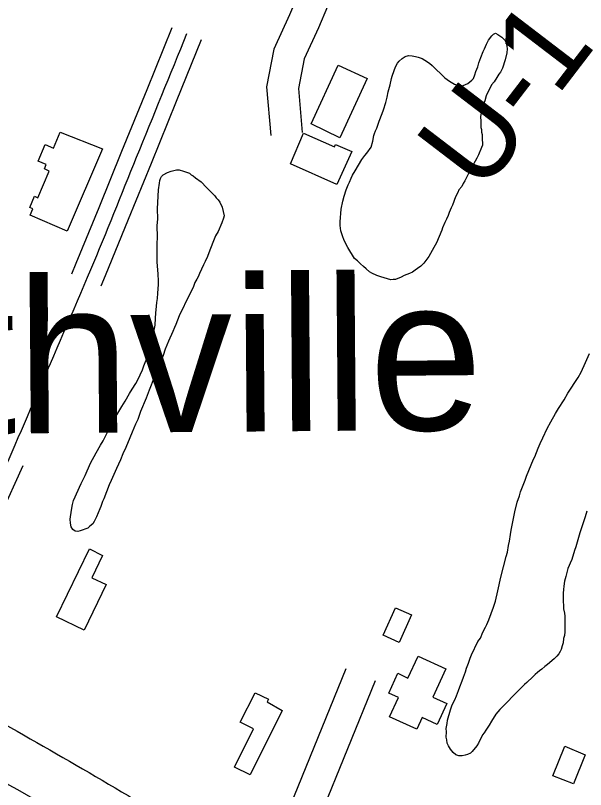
# Model space of a CAD drawing. Extents: x 3887375 to 3925618, y 296674 to 322633.
# Drawn here: x 3892222 to 3892762, y 310800 to 311534 of the extents above; entities that cross this region are included whole.
import ezdxf

# ---------------------------------------------------------------- set-up
doc = ezdxf.new("R2010")
doc.units = 0
for name, color, linetype in [('V-BLDG-OTLN', 7, 'Continuous'), ('V-RIVR-EDGE', 7, 'Continuous'), ('V-RIVR-RANG-IDEN', 7, 'Continuous'), ('V-ROAD-CNTR', 7, 'Continuous'), ('V-SITE-VEGE', 7, 'Continuous'), ('V-TOPO-GNAM-IDEN', 7, 'Continuous')]:
    doc.layers.add(name, color=color, linetype=linetype)

msp = doc.modelspace()

# ---------------------------------------------------------------- linework, layer by layer
at = {"layer": 'V-BLDG-OTLN'}
for points in [[(3892502.47, 311430.81), (3892527.84, 311486.29), (3892555.35, 311473.71), (3892529.61, 311417.43)], [(3892304.85, 311407.1), (3892271.52, 311329.15), (3892236.31, 311344.21), (3892238.87, 311350.19), (3892236, 311351.42), (3892240.62, 311362.2), (3892243.73, 311360.87), (3892254.51, 311386.07), (3892249.87, 311388.06), (3892251.66, 311392.25), (3892243.91, 311395.56), (3892250.56, 311411.11), (3892258.4, 311407.75), (3892264.85, 311422.84)], [(3892495.1, 311422.14), (3892524.5, 311408.94), (3892525.57, 311411.33), (3892540.76, 311404.51), (3892526.72, 311373.25), (3892482.76, 311393)], [(3892292.39, 311028.28), (3892304.87, 311022.01), (3892294.67, 311000.78), (3892308.29, 310994.24), (3892287.55, 310951.1), (3892261.35, 310963.69)], [(3892570.68, 310946.39), (3892582.27, 310972.38), (3892597.4, 310965.63), (3892585.73, 310939.48)], [(3892594.07, 310905.7), (3892603.59, 310926.51), (3892629.75, 310914.55), (3892617.51, 310887.76), (3892630.71, 310881.73), (3892621.59, 310861.79), (3892607.46, 310868.24), (3892602.43, 310857.23), (3892576.63, 310869.01), (3892584.95, 310887.21), (3892575.81, 310891.38), (3892584.46, 310910.31)], [(3892475.04, 310875.04), (3892444.73, 310814.1), (3892429.89, 310821.48), (3892447.85, 310857.6), (3892435.31, 310863.83), (3892449.25, 310891.88), (3892461.88, 310885.61), (3892460.7, 310883.23)], [(3892742.42, 310841.36), (3892761.71, 310833.11), (3892750.73, 310805.51), (3892731.23, 310813.27)]]:
    msp.add_lwpolyline(points, close=True, dxfattribs=at)
at = {"layer": 'V-RIVR-EDGE'}
msp.add_spline([(3891467.98, 312833.96), (3891486.98, 312822.05), (3891534.01, 312792.8), (3891594.13, 312753.8), (3891650.38, 312718.69), (3891687.23, 312694.81), (3891715.84, 312678.71), (3891775.97, 312641.17), (3891829.3, 312607.04), (3891872.45, 312576.34), (3891897.65, 312554.91), (3891920.44, 312540.28), (3891948.54, 312515.93), (3892002.83, 312474.52), (3892042.08, 312440.43), (3892073.59, 312415.58), (3892102.19, 312395.6), (3892133.21, 312371.24), (3892200.11, 312321.54), (3892242.77, 312292.79), (3892291.73, 312258.18), (3892341.66, 312219.21), (3892369.29, 312198.26), (3892390.13, 312181.21), (3892413.88, 312163.18), (3892453.63, 312136.38), (3892487.09, 312113.47), (3892521.99, 312087.64), (3892554.96, 312065.22), (3892591.32, 312042.31), (3892628.16, 312015.99), (3892662.1, 311994.06), (3892686.84, 311979.91), (3892764.9, 311931.15), (3892805.14, 311902.89), (3892836.17, 311880.47), (3892877.86, 311852.69), (3892924.41, 311821.49), (3892965.13, 311793.23), (3893024.77, 311754.23), (3893079.06, 311715.73), (3893108.15, 311694.29), (3893146.45, 311668.94), (3893184.74, 311638.74), (3893227.88, 311606.09), (3893285.08, 311562.73), (3893338.89, 311523.75), (3893381.55, 311493.05), (3893441.66, 311449.68), (3893482.38, 311419.95), (3893505.63, 311395.61), (3893524.53, 311379.05), (3893555.07, 311358.1), (3893588.51, 311330.33), (3893620.5, 311305.49), (3893676.23, 311256.3), (3893730.02, 311212.46), (3893771.69, 311174.96), (3893804.16, 311145.26), (3893965.04, 311005.48), (3893991.69, 310979.19), (3894015.41, 310950.48), (3894041.09, 310924.19), (3894068.7, 310897.9)], degree=3, dxfattribs=at)
at = {"layer": 'V-ROAD-CNTR'}
for points in [[(3892653.42, 311789.44), (3892633.21, 311772.21), (3892605.79, 311746.62), (3892579.59, 311718.63), (3892542.28, 311666.44), (3892516.84, 311614.88), (3892498.98, 311574.38), (3892481.93, 311534.01), (3892467.13, 311501.72), (3892460.06, 311465.88), (3892464.09, 311419.86)], [(3892678.71, 311771.58), (3892653.19, 311749.82), (3892627, 311725.37), (3892602.84, 311699.57), (3892568.11, 311650.98), (3892544.03, 311602.19), (3892526.53, 311562.49), (3892509.39, 311521.92), (3892495.87, 311492.44), (3892490.31, 311464.26), (3892493.97, 311422.48)], [(3892275.81, 311288.84), (3892279.99, 311298.69), (3892301.67, 311351.72), (3892323.3, 311404.88), (3892347.11, 311463.51), (3892370.93, 311522.14)], [(3892303.5, 311277.3), (3892307.69, 311287.15), (3892329.45, 311340.4), (3892351.09, 311393.58), (3892374.91, 311452.22), (3892398.73, 311510.85)], [(3892129.27, 310908.06), (3892158.22, 310960.85), (3892184.33, 311010.05), (3892208.72, 311060.27), (3892229.75, 311107.13)], [(3892462.17, 310712.13), (3892482.6, 310784.31), (3892535.61, 310914.75)], [(3892488.31, 310694.31), (3892511.02, 310774.54), (3892563.4, 310903.46)]]:
    msp.add_lwpolyline(points, dxfattribs=at)
for points in [[(3891930.71, 312305.17), (3892016.94, 312237.42), (3892090.97, 312173.45), (3892154.3, 312132.93), (3892292.49, 312039.88), (3892440.64, 311937.24), (3892591.28, 311832.93), (3892771.43, 311706.32), (3892952.89, 311582.91), (3893068.84, 311500.71)], [(3892116.12, 310915.27), (3892145.02, 310967.97), (3892195.12, 311066.62), (3892242.62, 311173.92), (3892293.84, 311292.92), (3892337.19, 311399.23), (3892384.83, 311516.5)], [(3892758.5, 310449.7), (3892594.23, 310564.37), (3892434.65, 310672.63), (3892298.28, 310757), (3892167.21, 310832.28), (3892039.45, 310902.69), (3891852.72, 310999.46), (3891753.68, 311046), (3891612.26, 311110.37)], [(3891784.41, 311083.7), (3891956.58, 310999.56), (3892130.27, 310907.53), (3892329.08, 310794.4), (3892484.34, 310697.06), (3892689.4, 310553.34), (3892788.2, 310483.41)]]:
    msp.add_spline(points, degree=3, dxfattribs=at)
at = {"layer": 'V-SITE-VEGE'}
for points in [[(3892658.27, 311480.33), (3892660.08, 311484.84), (3892661.12, 311488.54), (3892662.94, 311493.58), (3892665.28, 311499.4), (3892666.58, 311502.05), (3892668.4, 311506.3), (3892670.23, 311510.01), (3892673.37, 311514.26), (3892674.95, 311515.85), (3892676.79, 311516.66), (3892679.18, 311515.35), (3892682.89, 311513), (3892686.08, 311509.85), (3892687.16, 311507.48), (3892687.71, 311504.31), (3892687.99, 311501.93), (3892687.48, 311497.96), (3892686.21, 311491.35), (3892683.61, 311483.67), (3892681.52, 311479.69), (3892679.95, 311477.83), (3892678.12, 311474.65), (3892675.51, 311470.67), (3892673.15, 311467.74), (3892671.84, 311465.09), (3892669.76, 311460.85), (3892668.19, 311457.41), (3892666.9, 311452.64), (3892665.6, 311449.72), (3892664.57, 311445.76), (3892663.79, 311443.37), (3892662.77, 311437.55), (3892663.06, 311433.32), (3892663.1, 311427.51), (3892663.65, 311425.4), (3892663.66, 311423.02), (3892664.21, 311420.65), (3892664.22, 311418.01), (3892664.54, 311410.61)], [(3892664.54, 311410.61), (3892663.76, 311408.49), (3892660.89, 311401.6), (3892659.33, 311398.41), (3892653.32, 311387.54), (3892647.84, 311376.94), (3892646.27, 311374.28), (3892644.97, 311371.63), (3892642.35, 311368.18), (3892641.31, 311365.79), (3892638.96, 311361.55), (3892636.1, 311353.87), (3892634.8, 311351.22), (3892632.98, 311346.98), (3892632.2, 311344.06), (3892630.64, 311340.62), (3892628.81, 311337.44), (3892626.73, 311332.4), (3892626.21, 311330.02), (3892621.01, 311318.09), (3892618.66, 311313.59), (3892613.69, 311305.1), (3892608.98, 311298.72), (3892606.09, 311296.06), (3892603.2, 311293.66), (3892600.83, 311292.06), (3892598.2, 311290.46), (3892595.56, 311289.12), (3892590.56, 311287.24), (3892587.66, 311285.64), (3892582.39, 311283.22), (3892580.01, 311283.21), (3892577.9, 311282.93), (3892568.37, 311285.77), (3892564.66, 311287.07), (3892559.89, 311289.42), (3892557.5, 311290.72), (3892554.31, 311293.35), (3892551.92, 311295.71), (3892548.99, 311298.33), (3892546.33, 311300.96), (3892543.41, 311303.32), (3892537, 311313.58), (3892533.78, 311320.43), (3892531.91, 311324.65), (3892530.55, 311329.39), (3892529.99, 311334.41), (3892529.97, 311338.11), (3892530.95, 311350.01), (3892532.22, 311357.68), (3892533.78, 311362.18), (3892535.59, 311368.28), (3892537.41, 311373.04), (3892538.71, 311375.43), (3892540.27, 311379.4), (3892541.57, 311382.32), (3892544.19, 311386.3), (3892550.46, 311396.91), (3892553.34, 311400.89), (3892555.18, 311403.02), (3892559.1, 311408.86), (3892560.65, 311414.42), (3892561.68, 311419.71), (3892562.46, 311421.57), (3892563.23, 311424.21), (3892564.54, 311426.87), (3892566.87, 311433.49), (3892569.73, 311440.64), (3892570.77, 311444.08), (3892573.1, 311450.97), (3892574.39, 311456.26), (3892575.41, 311461.03), (3892577.22, 311467.91), (3892578.5, 311473.73), (3892579.01, 311475.85), (3892580.83, 311481.41), (3892582.39, 311484.85), (3892584.22, 311488.3), (3892585.79, 311490.16), (3892588.42, 311492.83), (3892591.31, 311494.69), (3892594.48, 311495.51), (3892597.92, 311495.26), (3892601.09, 311494.76), (3892603.74, 311493.98), (3892607.45, 311492.68), (3892610.1, 311491.12), (3892614.34, 311488.24), (3892617, 311486.14), (3892628.97, 311474.33), (3892633.22, 311471.18), (3892637.99, 311468.57), (3892640.64, 311467.53), (3892644.08, 311466.76), (3892646.2, 311467.04), (3892650.68, 311468.92), (3892652.52, 311470.52), (3892654.62, 311472.11), (3892655.93, 311473.71), (3892657.49, 311477.16), (3892658.27, 311480.33)], [(3892356.66, 311330.37), (3892356.64, 311334.34), (3892357.12, 311340.94), (3892357.06, 311350.46), (3892357.74, 311368.17), (3892358.75, 311374.52), (3892359, 311377.16), (3892359.78, 311379.02), (3892360.82, 311380.87), (3892362.4, 311382.47), (3892366.35, 311384.61), (3892369.78, 311385.95), (3892375.05, 311387.31), (3892377.43, 311387.32), (3892381.67, 311386.03), (3892387.23, 311383.95), (3892388.83, 311382.64), (3892390.68, 311381.6), (3892392.81, 311379.76), (3892398.12, 311375.83), (3892403.44, 311370.58), (3892405.3, 311368.48), (3892411.15, 311362.7), (3892412.48, 311360.86), (3892414.35, 311358.76), (3892415.95, 311356.66), (3892418.1, 311351.91), (3892420, 311343.73), (3892419.48, 311341.62), (3892417.93, 311337.11), (3892414.28, 311328.9)], [(3892414.28, 311328.9), (3892411.93, 311324.65), (3892409.85, 311319.89), (3892407.25, 311312.73), (3892405.43, 311308.76), (3892404.13, 311305.31), (3892402.05, 311300.28), (3892400.48, 311297.36), (3892396.83, 311289.14), (3892395.27, 311285.96), (3892394.23, 311283.58), (3892392.4, 311280.39), (3892391.1, 311276.68), (3892389.8, 311273.77), (3892387.19, 311269), (3892377.28, 311248.85), (3892374.16, 311240.64), (3892372.86, 311237.98), (3892371.56, 311234.01), (3892370.26, 311231.36), (3892368.7, 311227.65), (3892367.39, 311225), (3892364.27, 311217.32), (3892362.2, 311211.49), (3892357.51, 311200.89), (3892351.02, 311183.4), (3892348.94, 311178.37), (3892346.08, 311170.95), (3892340.88, 311158.23), (3892338.28, 311150.81), (3892336.2, 311146.31), (3892333.07, 311138.62), (3892330.73, 311133.32), (3892327.09, 311124.05), (3892324.22, 311118.22), (3892321.88, 311112.39), (3892317.97, 311104.44), (3892313.02, 311092.78), (3892311.2, 311088.8), (3892306.27, 311075.55), (3892304.96, 311072.9), (3892303.14, 311068.4), (3892302.36, 311066.01), (3892299.24, 311058.6), (3892296.89, 311054.09), (3892295.58, 311051.97), (3892292.96, 311049.57), (3892291.12, 311047.71), (3892283.74, 311045.28), (3892281.63, 311044.74), (3892278.98, 311044.99), (3892276.86, 311046.56), (3892275.26, 311048.93), (3892274.44, 311052.35), (3892274.15, 311056.32), (3892275.42, 311064.78), (3892276.44, 311070.34), (3892277.47, 311074.04), (3892284.77, 311089.95), (3892288.42, 311097.64), (3892293.36, 311109.3), (3892298.85, 311119.11), (3892303.03, 311126.27), (3892305.38, 311130.52), (3892311.38, 311142.45), (3892315.56, 311149.61), (3892318.43, 311155.18), (3892323.14, 311163.14), (3892326.27, 311168.18), (3892330.46, 311175.34), (3892333.07, 311179.32), (3892336.47, 311184.89), (3892338.3, 311188.34), (3892340.65, 311193.11), (3892342.73, 311197.88), (3892344.03, 311201.59), (3892345.33, 311204.77), (3892346.89, 311208.48), (3892348.7, 311213.51), (3892349.74, 311216.96), (3892351.29, 311221.46), (3892352.58, 311226.22), (3892353.09, 311229.4), (3892353.85, 311235.48), (3892354.61, 311240.25), (3892355.09, 311246.85), (3892355.33, 311251.61), (3892356.08, 311257.96), (3892356.32, 311261.66), (3892356.82, 311265.36), (3892357.32, 311270.39), (3892357.79, 311278.58), (3892357.77, 311282.02), (3892357.47, 311288.36), (3892356.6, 311299.98), (3892356.53, 311310.02), (3892356.76, 311314.78), (3892356.74, 311318.22), (3892356.98, 311322.45), (3892356.94, 311327.73), (3892356.66, 311330.37)], [(3892677.31, 310871.59), (3892673.12, 310864.95), (3892670.77, 310860.98), (3892667.62, 310856.46), (3892666.06, 310853.81), (3892664.49, 310851.95), (3892660.84, 310844), (3892659.27, 310841.61), (3892654.81, 310836.3), (3892653.24, 310834.7), (3892650.34, 310833.36), (3892648.23, 310832.55), (3892645.33, 310832), (3892642.15, 310831.98), (3892639.5, 310833.02), (3892636.85, 310835.38), (3892634.45, 310838.28), (3892632.31, 310841.43), (3892631.24, 310844.07), (3892630.69, 310847.24), (3892630.15, 310849.61), (3892630.38, 310854.9), (3892630.36, 310858.07), (3892631.12, 310862.57), (3892631.36, 310866), (3892634.2, 310875.8), (3892635.76, 310880.3), (3892638.37, 310885.08), (3892639.93, 310888.79), (3892641.75, 310894.08), (3892643.05, 310897.53), (3892645.39, 310903.09), (3892646.69, 310906.54), (3892648.5, 310911.57), (3892649.54, 310915.28), (3892651.36, 310919.78), (3892652.91, 310924.55), (3892654.21, 310927.72), (3892660.21, 310940.45), (3892662.57, 310943.64), (3892664.91, 310949.2), (3892667.52, 310953.98), (3892668.56, 310956.62), (3892670.65, 310960.87), (3892675.06, 310973.05), (3892676.87, 310978.61), (3892679.19, 310988.41), (3892682.01, 311001.37), (3892686.9, 311020.96), (3892688.2, 311024.93), (3892689.21, 311031.28), (3892690.24, 311035.52), (3892691.26, 311041.87), (3892691.76, 311045.83), (3892693.04, 311052.18), (3892695.08, 311063.3), (3892697.4, 311072.3), (3892699.47, 311078.39), (3892700.51, 311082.1), (3892704.93, 311093.22), (3892706.22, 311097.19), (3892712.99, 311113.1), (3892714.03, 311115.22), (3892717.41, 311123.69), (3892719.23, 311127.94), (3892721.84, 311133.5), (3892725.75, 311142.25), (3892729.14, 311148.61), (3892733.85, 311156.31), (3892736.46, 311161.08), (3892741.96, 311169.31), (3892745.35, 311175.67), (3892755.03, 311190.54), (3892757.91, 311195.58), (3892762.08, 311204.59), (3892765.98, 311213.34)], [(3892763.52, 311063.74), (3892761.71, 311058.45), (3892756.79, 311043.35), (3892752.91, 311030.11), (3892751.61, 311026.67), (3892749.02, 311018.2), (3892747.46, 311014.49), (3892746.68, 311012.37), (3892745.38, 311009.45), (3892743.58, 311002.04), (3892742.29, 310997.54), (3892742.04, 310995.42), (3892741.52, 310992.51), (3892741.28, 310990.13), (3892741.04, 310985.9), (3892741.09, 310978.5), (3892741.38, 310974.28), (3892741.4, 310971.37), (3892742.22, 310967.15), (3892742.5, 310964.51), (3892742.6, 310949.44), (3892742.09, 310946), (3892741.32, 310943.09), (3892740.82, 310939.13), (3892740.04, 310936.21), (3892739.01, 310932.77), (3892737.97, 310930.91), (3892736.92, 310928.79), (3892734.82, 310926.4), (3892732.46, 310924.01), (3892726.15, 310918.68), (3892723.52, 310916.82), (3892720.63, 310914.15), (3892718.53, 310912.56), (3892716.69, 310910.96), (3892714.32, 310909.09), (3892712.22, 310906.97), (3892706.45, 310901.64), (3892704.34, 310899.51), (3892702.77, 310898.18), (3892700.67, 310895.79), (3892680.98, 310875.84), (3892677.31, 310871.59)]]:
    msp.add_lwpolyline(points, dxfattribs=at)

# ---------------------------------------------------------------- texts
at = {"layer": 'V-RIVR-RANG-IDEN'}
msp.add_text('U-110', height=83, rotation=52.58633, dxfattribs=at).set_placement((3892663.88, 311362.94))
at = {"layer": 'V-TOPO-GNAM-IDEN'}
msp.add_text('Boothville', height=145, rotation=0.4592, dxfattribs=at).set_placement((3891824.71, 311134.34))

doc.saveas('drawing.dxf')
